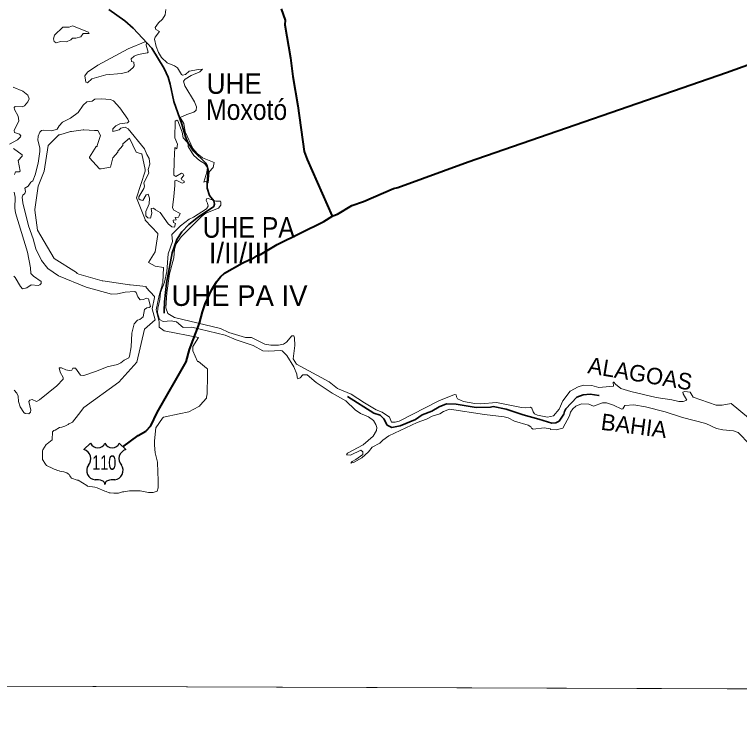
# Model space of a CAD drawing. Extents: x 553962 to 842807, y 8883888 to 9032388.
# Drawn here: x 580395 to 583922, y 8909822 to 8913255 of the extents above; entities that cross this region are included whole.
import ezdxf
from ezdxf.enums import TextEntityAlignment as Align

# ---------------------------------------------------------------- set-up
doc = ezdxf.new("R2010")
doc.units = 0
doc.header["$LTSCALE"] = 150
doc.linetypes.add('LONG_DASH_SHORT_DASH', pattern=[9.9, 6, -1.2, 1.5, -1.2])
doc.layers.add('6', color=7, linetype='Continuous', lineweight=13)

msp = doc.modelspace()

# ---------------------------------------------------------------- linework, layer by layer
at = {"layer": '6', "lineweight": 25}
for p, q in [((580732.9, 8911139.1), (580764.9, 8911171.1)), ((580904.8, 8911171.1), (580936.8, 8911139.1))]:
    msp.add_line(p, q, dxfattribs=at)
at = {"layer": '6'}
msp.add_line((574653.9, 8910009.3), (626625.7, 8909822.1), dxfattribs=at)
for points in [[(585645.8, 8921027.3), (574684.9, 8921064.7), (574653.9, 8910009.3), (585614.8, 8909969.8)], [(580677.4, 8913199.3), (580754.6, 8913169.1), (580757.7, 8913161.8), (580729.4, 8913163.2), (580717.7, 8913147), (580692.7, 8913140.2), (580677.9, 8913140.2), (580669, 8913131.7), (580648.6, 8913122.4), (580619.7, 8913123.6), (580597.1, 8913117.7), (580587.8, 8913122.8), (580585.2, 8913136.5), (580590.4, 8913155), (580629.9, 8913192.5), (580660.4, 8913193.7)], [(580749.7, 8912974.1), (580801.2, 8913008.5), (580948.9, 8913087.1), (581033.9, 8913124), (581037.3, 8913116.8), (581035.2, 8913105.4), (581045.7, 8913072.2), (581042.7, 8913067.9), (580996, 8913061.1), (580977.8, 8913051.8), (580962.2, 8913039.1), (580964.6, 8913025.5), (580976, 8913023.8), (580976.9, 8913004.7), (580972.7, 8912997.5), (580948.1, 8912976.6), (580915.4, 8912968.6), (580838.8, 8912961.7), (580770.9, 8912941.3), (580750.1, 8912923.1), (580741.6, 8912925.3), (580737.8, 8912956.3)]]:
    msp.add_lwpolyline(points, close=True, dxfattribs=at)
at = {"layer": '6', "linetype": 'LONG_DASH_SHORT_DASH', "lineweight": 35}
for points in [[(580854, 8913279.9), (580932.2, 8913223.8), (580972.1, 8913187.7), (581063.2, 8913090.6), (581122.5, 8912991.5), (581142, 8912949.8), (581153.2, 8912915.6), (581171, 8912832.2), (581209.9, 8912721.7), (581227.6, 8912659.4), (581239.2, 8912631.8), (581266.5, 8912590.3), (581326.2, 8912531.5), (581332.6, 8912519.4), (581337.8, 8912498.5), (581331.8, 8912436.4), (581333.1, 8912411.1), (581343.9, 8912375), (581365.1, 8912348.2), (581368.5, 8912332.5), (581364.2, 8912321.3), (581289.9, 8912271.7), (581243.5, 8912233.1), (581208.6, 8912197.7), (581185.2, 8912160.5), (581161.6, 8912095.9), (581134.3, 8911949.1), (581124.7, 8911857.9), (581122.5, 8911815.6), (581124, 8911803.1)], [(582014.6, 8911397.4), (582144.1, 8911317), (582174.9, 8911306.2), (582192.1, 8911288.9), (582208.6, 8911258.7), (582231.6, 8911246.5), (582271.2, 8911254.3), (582345.6, 8911286.3), (582378.5, 8911308.3), (582425.2, 8911326.1), (582461.6, 8911347.7), (582496.6, 8911362.4), (582544.5, 8911359.4), (582641.4, 8911343.8), (582710.6, 8911346), (582724.4, 8911349.4), (582786.7, 8911336.4), (582869.7, 8911307.5), (582946.6, 8911287.2), (583008.9, 8911268.1), (583029.6, 8911268.6), (583045.2, 8911277.6), (583067.7, 8911311.3), (583070.7, 8911325.2), (583077.6, 8911337.3), (583130.3, 8911394.8), (583161.9, 8911405.6), (583196.6, 8911409.1), (583238, 8911401.7), (583238.9, 8911401.7)]]:
    msp.add_lwpolyline(points, dxfattribs=at)
at = {"layer": '6'}
for points in [[(581309.8, 8912988.2), (581309.8, 8912988.2), (581289.7, 8912987.7), (581245.5, 8912978.7), (581227.2, 8912963.4), (581212, 8912960.1), (581207.2, 8912962.6), (581188.9, 8912994.9), (581172.8, 8913005.9), (581137.1, 8913019.9), (581110.7, 8913045.9), (581096, 8913070), (581084, 8913099.8), (581076.8, 8913135.4), (581079.3, 8913144), (581100.6, 8913172.4), (581083.2, 8913182.3), (581079.8, 8913192.1), (581095.1, 8913214.9), (581115, 8913232.4), (581127.7, 8913252.7), (581131.6, 8913278.4)], [(581277.8, 8912788.2), (581279.5, 8912789.6), (581280, 8912805.1), (581271, 8912830.4), (581223.8, 8912908.6), (581216.6, 8912930.4), (581224.7, 8912939.7), (581254.8, 8912957.9), (581296.7, 8912976.6), (581308.1, 8912986.6), (581309.8, 8912988.2)], [(580388.5, 8912901.4), (580436.2, 8912882.3), (580460.3, 8912862.7), (580466.7, 8912844), (580460.3, 8912829.6), (580443.8, 8912811), (580432.7, 8912806.3), (580397.9, 8912807.9), (580394.1, 8912802.5), (580395.3, 8912793), (580413.2, 8912759.9), (580416.6, 8912737.9), (580392.8, 8912690.9), (580395.3, 8912681.4), (580418.7, 8912673.7), (580425.9, 8912664.7), (580424.9, 8912660.4), (580409.4, 8912645.7), (580371.5, 8912623.9)], [(580896.6, 8911553.8), (580912.7, 8911561), (580928, 8911573.3), (580951, 8911585.2), (580955.3, 8911593.3), (580962.1, 8911639.2), (580965.5, 8911704.7), (580977.3, 8911751.3), (580993.9, 8911768.7), (581005.5, 8911772.6), (581020.3, 8911784.5), (581028.3, 8911821), (581038.6, 8911828.7), (581049.6, 8911829.9), (581056.8, 8911835.1), (581046.7, 8911872.7), (581039.4, 8911875.4), (581020.8, 8911869.1), (581005.8, 8911868.2), (580995.2, 8911881.4), (580986.3, 8911903.8), (580980.3, 8911907.2), (580933.2, 8911905.1), (580895.8, 8911896.2), (580867.6, 8911895.4), (580743.7, 8911929.8), (580608.6, 8911983.8), (580557.2, 8912019.4), (580527, 8912059), (580499.4, 8912115), (580486.1, 8912163.4), (580463.7, 8912227.1), (580435.7, 8912339.3), (580433.1, 8912367.4), (580435.2, 8912376.6), (580444.6, 8912384.8), (580449.3, 8912394.6), (580444.7, 8912409.9), (580462.4, 8912419.7), (580475.2, 8912439.6), (580484.5, 8912446.8), (580496.3, 8912475.7), (580510, 8912532.2), (580518.5, 8912588.3), (580518.5, 8912607), (580508.3, 8912644.4), (580510.9, 8912663), (580518.7, 8912681.9), (580525.8, 8912690.7), (580535.5, 8912693.2), (580577, 8912689.8), (580577, 8912689.8), (580602.6, 8912697.5), (580612.9, 8912714.1), (580629, 8912731.5), (580667.3, 8912751.5), (580704.2, 8912779), (580728.9, 8912814.4), (580747.1, 8912830.5), (580772.6, 8912833.5), (580786.6, 8912842.8), (580816.8, 8912845.3), (580861.8, 8912841.5), (580876.7, 8912835.6), (580907.3, 8912800.7), (580946.8, 8912745.9), (580951.8, 8912734.5), (580944.1, 8912728.4), (580907.7, 8912722.4), (580888.1, 8912713.2), (580873.7, 8912699.1), (580873.7, 8912686.1), (580905.1, 8912693.7), (580912.8, 8912702.2), (580933.6, 8912706.4), (580948.5, 8912698.3), (581027.9, 8912601.9), (581039, 8912573.9), (581050.5, 8912555), (581053.4, 8912527.1), (581046.2, 8912500.8), (581047.9, 8912483.1), (581025, 8912437.1), (581027.9, 8912419.8), (581024.9, 8912409), (580999.5, 8912368.6), (581000.8, 8912359.3), (581007.1, 8912353), (581019.3, 8912350.8), (581035.6, 8912378), (581045.2, 8912381), (581052.5, 8912362.4), (581049.6, 8912334.3), (581034.7, 8912296.8), (581034.8, 8912275.2), (581043.2, 8912266.3), (581057.1, 8912265), (581063.6, 8912289.2), (581060.7, 8912310.8), (581070.9, 8912312.5), (581081.6, 8912305.8)], [(581366.5, 8912535.8), (581309.1, 8912558.6), (581283.7, 8912578.6), (581262.3, 8912603.9), (581262.3, 8912603.9), (581225.9, 8912683.5), (581218.3, 8912725.1), (581201.7, 8912753.5), (581233.6, 8912768.4), (581267.9, 8912779.9), (581277.8, 8912788.2)], [(581172.7, 8912543.7), (581175, 8912608.9), (581185.1, 8912601.8), (581187.7, 8912624), (581174.9, 8912654.7), (581176.2, 8912736.1), (581185.3, 8912741.2), (581189.3, 8912737.1), (581210.6, 8912682.6), (581215.3, 8912655.5), (581233.2, 8912635.8), (581239.9, 8912622.3), (581240, 8912613.3), (581258.5, 8912584.3)], [(580733.2, 8911343.8), (580902, 8911467.3), (580990.8, 8911564.2), (581027.1, 8911725.6), (581079.6, 8911770), (581064.5, 8911823.6), (581075.6, 8911879), (581075.6, 8911883.1), (581035.2, 8911927.5), (581035.2, 8911931.5), (580958.5, 8911939.6), (580954.5, 8911939.6), (580825.3, 8911959.8), (580821.3, 8911959.8), (580708.3, 8911992), (580700.2, 8911996.1), (580696.2, 8912000.1), (580587.3, 8912068.7), (580506.6, 8912206), (580494.4, 8912302.9), (580494.4, 8912306.9), (580510.6, 8912419.9), (580538.8, 8912492.6), (580559, 8912617.7), (580611.5, 8912670.2), (580615.5, 8912670.2), (580668, 8912686.4), (580672, 8912686.4), (580728.5, 8912694.4), (580732.5, 8912694.4), (580785, 8912690.4), (580793.1, 8912690.4), (580797.1, 8912690.4), (580801.1, 8912690.4), (580813.2, 8912666.2), (580797.1, 8912617.7), (580797.1, 8912613.7), (580793.1, 8912613.7), (580760.8, 8912561.2), (580760.8, 8912557.2), (580809.2, 8912504.7), (580813.2, 8912504.7), (580817.3, 8912504.7), (580861.7, 8912512.8), (580873.8, 8912557.2), (580898, 8912585.4), (580898, 8912589.5), (580922.2, 8912617.7), (580922.2, 8912621.8), (580922.2, 8912625.8), (580954.5, 8912654.1), (580986.8, 8912585.4), (581011, 8912577.4), (581015, 8912577.4), (581031.2, 8912500.7), (581031.2, 8912496.6), (581031.2, 8912492.6), (580988.2, 8912362.7), (581031.2, 8912258.5), (581031.2, 8912254.4), (581091.7, 8912189.8), (581091.7, 8912185.8), (581079.6, 8912101), (581047.3, 8912048.6)], [(580389.8, 8912603.1), (580432.7, 8912571.7), (580432.5, 8912565.6), (580412.3, 8912544.5), (580423.3, 8912493.2), (580418.2, 8912489.8), (580400.4, 8912490.6), (580394.5, 8912476.2)], [(581258.5, 8912584.3), (581268.3, 8912568.8), (581295.3, 8912545.3), (581319, 8912529.6), (581333.8, 8912510.2), (581332.8, 8912500.7)], [(581218.2, 8912471.5), (581214.4, 8912482.3), (581208, 8912482.9), (581179.6, 8912467.7), (581170.2, 8912473.2), (581172.7, 8912543.7)], [(581337.2, 8912437), (581338.1, 8912436.6), (581342.3, 8912490.1), (581362.3, 8912511), (581366.8, 8912535.7), (581366.5, 8912535.8)], [(581332.8, 8912500.7), (581331.5, 8912488.3), (581315.9, 8912439.5), (581316.2, 8912439.6), (581316.2, 8912440.5)], [(581169.9, 8912369.9), (581175.8, 8912423.6), (581174.5, 8912446.3), (581181.3, 8912448.5), (581211, 8912434.9), (581220.8, 8912438.5), (581220.4, 8912445.1), (581208.9, 8912451.1), (581205.5, 8912456.7), (581218.2, 8912471.5), (581218.2, 8912471.5)], [(581316.2, 8912439.6), (581324.1, 8912442.3), (581337.2, 8912437)], [(580393.2, 8912391), (580397.9, 8912367.4), (580397, 8912313.8), (580400, 8912290.1), (580457.8, 8912099.8), (580473.1, 8912022.4), (580474.8, 8911995.7), (580487.1, 8911983.3), (580524.9, 8911956.1), (580524.5, 8911947.6), (580518.1, 8911940), (580510.8, 8911937), (580476, 8911940), (580454.4, 8911926), (580434.4, 8911921.7), (580423.8, 8911932.8), (580398.7, 8911976.5), (580392.2, 8911981.7)], [(581135.5, 8911901.6), (581149.3, 8911994.6), (581170.2, 8912071.5), (581173.7, 8912113.4), (581181.2, 8912140.2), (581205.4, 8912173.1), (581304.6, 8912271.9), (581326.6, 8912288.6), (581388, 8912312.8), (581398.3, 8912327.2), (581399.7, 8912343.6), (581396.9, 8912346.6), (581374.1, 8912347), (581338.1, 8912359.7), (581329.6, 8912358.2), (581327, 8912349.8), (581333.7, 8912337.4), (581336.7, 8912322.7), (581329, 8912309.2), (581265.5, 8912268.8), (581244.2, 8912259.8), (581202.1, 8912226.9), (581160.5, 8912185.1), (581163.3, 8912151.7), (581142.6, 8912091.4), (581136.6, 8912006), (581124.1, 8911954.1), (581104.7, 8911903.6), (581102.9, 8911869.2), (581093, 8911827.2), (581091, 8911804.1), (581100.6, 8911772.3), (581118.2, 8911761.8), (581156.8, 8911764.7), (581182.7, 8911761.1), (581215.5, 8911733.5), (581257.2, 8911733.9), (581420.6, 8911696.1), (581473.7, 8911672.5), (581556.1, 8911645.9), (581603.5, 8911620.1), (581633.2, 8911618), (581687.3, 8911621.4), (581697.3, 8911618.8), (581720.2, 8911596.8), (581754.8, 8911541.3), (581768.5, 8911506.1), (581770.8, 8911491.1), (581773.4, 8911483.1), (581785.4, 8911488.5), (581798.7, 8911502.9), (581818.2, 8911502.4), (581863, 8911466.3), (581940, 8911413.8), (582006.9, 8911375.9), (582051.8, 8911333.2), (582079.1, 8911315.5), (582116.8, 8911298.3), (582141.3, 8911280.1), (582153.2, 8911260.5), (582157.4, 8911246.5), (582156.8, 8911231.9), (582140.6, 8911205), (582091.4, 8911162.7), (582014.5, 8911121.4)], [(581196.1, 8912276.3), (581200.4, 8912287), (581169.9, 8912302.8), (581163.9, 8912314.7), (581165.4, 8912328.8), (581169.9, 8912369.9)], [(581081.6, 8912305.8), (581103, 8912292.4), (581143.5, 8912237.3), (581160.1, 8912222.1), (581173.1, 8912220.7), (581178.4, 8912238.5), (581169, 8912243.4), (581167.3, 8912254.3), (581181.7, 8912256.8), (581176, 8912267.4), (581193.2, 8912269.3), (581196.1, 8912276.3)], [(581047.3, 8912048.6), (581079.2, 8912031.7), (581120.6, 8912025.3), (581117.4, 8911952), (581114.3, 8911945.6), (581114.3, 8911939.2), (581098.3, 8911888.2), (581083.9, 8911818.2), (581098.3, 8911761), (581098.3, 8911735.2), (581123.8, 8911716), (581289.6, 8911684.2)], [(582634.4, 8911363.2), (582579.1, 8911373.6), (582550.8, 8911386.8), (582545.9, 8911396.6), (582544.2, 8911404.8), (582536.6, 8911407.9), (582459.2, 8911376.8), (582266.9, 8911277), (582247.9, 8911272), (582228.9, 8911273), (582219.8, 8911296.8), (582183.2, 8911321.6), (582155, 8911333.2), (582098.2, 8911365.9), (582032.6, 8911409.3), (581966.1, 8911435.9), (581926.1, 8911468.6), (581766.4, 8911554.5), (581751, 8911579.8), (581759.2, 8911645), (581757, 8911682.3), (581753.9, 8911693), (581744.2, 8911692.6), (581718.2, 8911662.4), (581704.6, 8911652.6), (581679.8, 8911647.1), (581642.2, 8911646.8), (581613.1, 8911652.5), (581547.6, 8911683.5), (581519.6, 8911684), (581438.5, 8911709), (581397.4, 8911727.8), (581173.1, 8911780.9), (581140.4, 8911800.9), (581132.1, 8911829.1), (581135.5, 8911901.6)], [(581091.6, 8911074.3), (581090.1, 8911078.7), (581079.7, 8911123.2), (581076.8, 8911160.2), (581076.8, 8911182.4), (581082.7, 8911244.6), (581115.3, 8911292), (581119.7, 8911296.5), (581196.7, 8911312.8), (581242.6, 8911323.1), (581291.5, 8911348.3), (581295.9, 8911349.8), (581298.9, 8911355.7), (581330, 8911389.8), (581330, 8911395.7), (581331.5, 8911400.1), (581332.9, 8911412), (581332.9, 8911423.8), (581334.4, 8911487.5), (581334.4, 8911492), (581334.4, 8911496.4), (581334.4, 8911532), (581330, 8911534.9), (581290, 8911567.5), (581285.5, 8911567.5), (581263.3, 8911619.3), (581263.3, 8911640.1), (581289.6, 8911684.2)], [(581289.6, 8911684.2), (581263.3, 8911640.1), (581263.3, 8911619.3), (581285.5, 8911567.5), (581290, 8911567.5), (581330, 8911534.9), (581334.4, 8911532), (581334.4, 8911496.4), (581334.4, 8911492), (581334.4, 8911487.5), (581332.9, 8911423.8), (581332.9, 8911412), (581331.5, 8911400.1), (581330, 8911395.7), (581330, 8911389.8), (581298.9, 8911355.7), (581295.9, 8911349.8), (581291.5, 8911348.3), (581242.6, 8911323.1), (581196.7, 8911312.8), (581119.7, 8911296.5), (581115.3, 8911292), (581082.7, 8911244.6), (581076.8, 8911182.4), (581076.8, 8911160.2), (581079.7, 8911123.2), (581090.1, 8911078.7), (581091.6, 8911074.3)], [(580394, 8911428.9), (580406.8, 8911413.6), (580413.2, 8911398.7), (580415.3, 8911373.2), (580422.9, 8911347.7), (580441.2, 8911319.3), (580447.6, 8911315), (580464.1, 8911312.5), (580473, 8911320.9), (580474.3, 8911331.5), (580464.2, 8911373.9), (580469.6, 8911380), (580480.7, 8911382.1), (580501.4, 8911373.7), (580516.9, 8911381.3), (580601.1, 8911449.4), (580631.4, 8911481.8), (580631.6, 8911490.3), (580617.5, 8911516), (580612.5, 8911537.2), (580623.1, 8911537.2), (580644.2, 8911526.6), (580661.3, 8911523.2), (580673.6, 8911525.3), (580678.7, 8911535.1), (580691.8, 8911535.1), (580716.5, 8911501.6), (580732.2, 8911499.4), (580794.7, 8911520.2), (580845.5, 8911541.4), (580896.6, 8911553.8)], [(583966.5, 8911293.9), (583882.2, 8911363.2), (583838.3, 8911355.7), (583808.5, 8911355.2), (583696.2, 8911394.6), (583683, 8911417.9), (583657.1, 8911421.6), (583646.5, 8911418.1), (583648, 8911410.9), (583666.4, 8911379.1), (583648.5, 8911372.9), (583626.9, 8911373), (583592.4, 8911382), (583517.2, 8911392.7), (583393.6, 8911421.1), (583345.3, 8911435.9), (583319.1, 8911456.7), (583310.5, 8911466.5), (583307.1, 8911466.5), (583309.5, 8911446.9), (583237.7, 8911441.4), (583203.3, 8911451.7), (583163.4, 8911452.9), (583136.7, 8911443.9), (583099.1, 8911422.9), (583062.9, 8911375.8), (583045.7, 8911335.9), (583016.8, 8911303.6), (582988.5, 8911297.2), (582940.1, 8911306.8), (582925.6, 8911313.4), (582918.1, 8911322.8), (582911.8, 8911341.3), (582906, 8911346.2), (582880.8, 8911342.6), (582861.2, 8911343.5), (582740.1, 8911367.8), (582663.3, 8911361.8), (582634.4, 8911363.2)], [(580733.2, 8911343.8), (580706.6, 8911309.8), (580677, 8911272.8), (580671.1, 8911269.8), (580659.2, 8911265.3), (580656.3, 8911260.9), (580640, 8911253.5), (580635.5, 8911252), (580625.2, 8911249.1), (580613.3, 8911246.1), (580592.6, 8911234.2), (580586.7, 8911231.3), (580580.7, 8911225.4), (580577.8, 8911186.8), (580554.1, 8911167.6), (580549.7, 8911164.6), (580533.4, 8911138), (580531.9, 8911133.5), (580531.9, 8911123.2), (580531.9, 8911095), (580531.9, 8911090.6), (580545.2, 8911068.4), (580551.1, 8911062.4), (580582.2, 8911047.6), (580588.2, 8911044.7), (580592.6, 8911043.2), (580605.9, 8911037.2), (580611.8, 8911035.8), (580616.3, 8911034.3), (580635.5, 8911031.3), (580640, 8911029.8), (580650.3, 8911026.9), (580656.3, 8911021), (580660.7, 8911018), (580665.1, 8911012.1), (580668.1, 8911006.2), (580672.6, 8911000.2), (580700.7, 8910991.3), (580705.1, 8910989.9), (580746.6, 8910964.7), (580751, 8910961.7), (580786.6, 8910955.8), (580796.9, 8910952.8), (580835.4, 8910936.5), (580841.3, 8910935.1), (580856.2, 8910929.1), (580860.6, 8910929.1), (580878.4, 8910927.7), (580884.3, 8910927.7), (580894.7, 8910927.7), (580900.6, 8910927.7), (580921.3, 8910933.6), (580927.2, 8910933.6), (580955.3, 8910938), (580967.2, 8910938), (581007.2, 8910938), (581047.2, 8910930.6), (581069.4, 8910930.6), (581088.6, 8910936.5), (581094.5, 8910952.8), (581094.5, 8910957.3), (581094.5, 8910994.3), (581093.1, 8911026.9), (581093.1, 8911032.8), (581091.6, 8911074.3)], [(581091.6, 8911074.3), (581093.1, 8911032.8), (581093.1, 8911026.9), (581094.5, 8910994.3), (581094.5, 8910957.3), (581094.5, 8910952.8), (581088.6, 8910936.5), (581069.4, 8910930.6), (581047.2, 8910930.6), (581007.2, 8910938), (580967.2, 8910938), (580955.3, 8910938), (580927.2, 8910933.6), (580921.3, 8910933.6), (580900.6, 8910927.7), (580894.7, 8910927.7), (580884.3, 8910927.7), (580878.4, 8910927.7), (580860.6, 8910929.1), (580856.2, 8910929.1), (580841.3, 8910935.1), (580835.4, 8910936.5), (580796.9, 8910952.8), (580786.6, 8910955.8), (580751, 8910961.7), (580746.6, 8910964.7), (580705.1, 8910989.9), (580700.7, 8910991.3), (580672.6, 8911000.2), (580668.1, 8911006.2), (580665.1, 8911012.1), (580660.7, 8911018), (580656.3, 8911021), (580650.3, 8911026.9), (580640, 8911029.8), (580635.5, 8911031.3), (580616.3, 8911034.3), (580611.8, 8911035.8), (580605.9, 8911037.2), (580592.6, 8911043.2), (580588.2, 8911044.7), (580582.2, 8911047.6), (580551.1, 8911062.4), (580545.2, 8911068.4), (580531.9, 8911090.6), (580531.9, 8911095), (580531.9, 8911123.2), (580531.9, 8911133.5), (580533.4, 8911138), (580549.7, 8911164.6), (580554.1, 8911167.6), (580577.8, 8911186.8), (580580.7, 8911225.4), (580586.7, 8911231.3), (580592.6, 8911234.2), (580613.3, 8911246.1), (580625.2, 8911249.1), (580635.5, 8911252), (580640, 8911253.5), (580656.3, 8911260.9), (580659.2, 8911265.3), (580671.1, 8911269.8), (580677, 8911272.8), (580706.6, 8911309.8), (580733.2, 8911343.8)], [(582014.5, 8911121.4), (582010.5, 8911113), (582029.1, 8911112.6), (582080.3, 8911136.5), (582089.3, 8911129), (582089.3, 8911116.2), (582056.3, 8911091.3), (582038, 8911081.5), (582030.9, 8911073.5), (582047.2, 8911077.7), (582084.2, 8911100), (582117.1, 8911129.1), (582134.6, 8911150.4), (582172.3, 8911170.2), (582186.7, 8911184.5), (582215.5, 8911205.5), (582353.6, 8911270.2), (582399.6, 8911286.5), (582427.2, 8911301.9), (582464.8, 8911313.9), (582482.7, 8911325), (582512.2, 8911335.3), (582681.7, 8911309.6), (582777, 8911299.2), (582796.6, 8911293), (582827.3, 8911276.8), (582893.4, 8911258.7), (582906.7, 8911249.2), (582909.6, 8911243.5), (582918.9, 8911239.1), (582972.2, 8911244.5), (583002.2, 8911240.8), (583003.6, 8911237.4), (583029.7, 8911234.8), (583062.7, 8911243.2)], [(583062.7, 8911243.2), (583095.4, 8911304), (583099.7, 8911321.3), (583111.2, 8911338.2), (583126.6, 8911350.5), (583153.6, 8911361.8), (583188.6, 8911359.7), (583211.3, 8911350.5), (583256.3, 8911366.4), (583274.7, 8911366.4), (583309.8, 8911355.4), (583350.5, 8911335.3), (583355.5, 8911337.7), (583364.5, 8911354.3), (583407.8, 8911356.6), (583465.7, 8911346.7), (583560.9, 8911323.1), (583645.6, 8911294.8), (583758.9, 8911266.5), (583811.2, 8911241.3), (583841, 8911234.7), (583892.8, 8911231.2), (583915.5, 8911221.6), (583973.2, 8911163.9)]]:
    msp.add_lwpolyline(points, dxfattribs=at)
at = {"layer": '6', "lineweight": 40}
for points in [[(581692.8, 8913282), (581711.4, 8913227.6), (581709.7, 8913204.2), (581738.2, 8913043.9), (581749.4, 8912952.6), (581773.3, 8912810.4), (581804.3, 8912589.4), (581818.2, 8912550.3), (581941.2, 8912274)], [(581088.7, 8911319.2), (581230.6, 8911565.6), (581246.6, 8911626.2), (581295.9, 8911753.5), (581309.3, 8911809.4), (581322.7, 8911848.3), (581355.5, 8911918.2), (581377.7, 8911955.6), (581396.6, 8911978.5), (581417.4, 8911997.1), (581502.6, 8912046.4), (581540.6, 8912063.6), (581547.6, 8912064.2), (581573.9, 8912081.4), (581591.7, 8912087.9), (581673.8, 8912137.2), (581899.5, 8912248.7), (581943.6, 8912275.5), (581967, 8912284.7), (582035.6, 8912326.1), (582092.7, 8912345.9), (582239.2, 8912409.1), (582260, 8912414.3), (582602, 8912537.9), (583859, 8912972.9), (584080.2, 8913052.4)], [(580922.7, 8911153.1), (580996.2, 8911207.1), (581034.8, 8911228.8), (581058, 8911254.4), (581088.7, 8911319.2)]]:
    msp.add_lwpolyline(points, dxfattribs=at)
at = {"layer": '6', "lineweight": 25}
for centre, radius, start, end in [((580799.9, 8911184.5), 37.4, 200.9593, 339.0407), ((580869.8, 8911184.5), 37.4, 200.9593, 339.0407), ((580720.5, 8911094.7), 46.1, 317.5721, 74.3689), ((580949.2, 8911094.7), 46.1, 105.6277, 222.4279), ((580791.2, 8911037.7), 44.9, 144.7373, 264.6578), ((580878.5, 8911037.7), 44.9, 275.3422, 35.2627), ((580786.8, 8910875), 118, 72.8937, 89.9006), ((580816, 8910969.7), 18.9, 357.6934, 72.9296), ((580853.7, 8910969.7), 18.9, 107.0704, 182.3065), ((580882.9, 8910875), 118, 90.0994, 107.1063)]:
    msp.add_arc(centre, radius, start, end, dxfattribs=at)

# ---------------------------------------------------------------- texts
at = {"layer": '6'}
for s, height, width, p in [('UHE', 100, 0.95, (581464.1, 8912869.1)), ('Moxotó', 100, 0.9, (581524.5, 8912742.3)), ('UHE PA', 100, 0.9, (581534.8, 8912169.4)), ('110', 70, 0.75, (580831.6, 8911041.1))]:
    msp.add_text(s, height=height, dxfattribs=dict(at, width=width)).set_placement(p, align=Align.CENTER)
for s, p in [('I/II/III', (581488.8, 8912045.7)), ('UHE PA IV', (581490, 8911837.9))]:
    msp.add_text(s, height=100, dxfattribs=at).set_placement(p, align=Align.CENTER)
for s, rotation, p in [('ALAGOAS', 350.452, (583432.5, 8911469.1)), ('BAHIA', 352.646, (583404, 8911215.6))]:
    msp.add_text(s, height=80, rotation=rotation, dxfattribs=at).set_placement(p, align=Align.CENTER)

doc.saveas('drawing.dxf')
